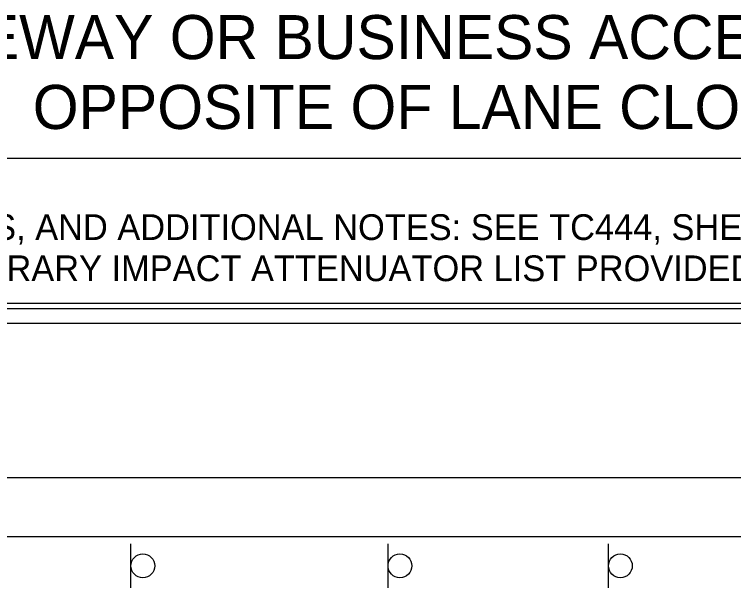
# Model space of a CAD drawing. Extents: x 99976 to 100136, y 99905 to 100011.
# Drawn here: x 100051.771 to 100053.729, y 99972.683 to 99974.254 of the extents above; entities that cross this region are included whole.
import ezdxf

# ---------------------------------------------------------------- set-up
doc = ezdxf.new("R2010")
doc.units = 0
for name, color, linetype in [('RD_ED_ShoulderPavedEdge', 7, 'Continuous'), ('RD_MK_LineDblYellowCenter', 7, 'Continuous'), ('RD_MK_LineEdgeWhite', 7, 'Continuous'), ('SH_DE_DetailHeading2Text', 7, 'Continuous'), ('SH_GI_GeneralNotesBodyText', 7, 'Continuous'), ('TR_WZ_Sign', 7, 'Continuous'), ('TR_WZ_WorkZoneDetails', 7, 'Continuous'), ('TR_WZ_WorkZoneTextCurrent', 7, 'Continuous')]:
    doc.layers.add(name, color=color, linetype=linetype)

msp = doc.modelspace()

# ---------------------------------------------------------------- linework, layer by layer
at = {"layer": 'RD_ED_ShoulderPavedEdge'}
msp.add_line((100050.65, 99972.8334), (100055.6, 99972.8334), dxfattribs=at)
at = {"layer": 'RD_MK_LineDblYellowCenter'}
for p, q in [((100050.65, 99973.4534), (100054.9276, 99973.4534)), ((100050.65, 99973.4134), (100054.9776, 99973.4134))]:
    msp.add_line(p, q, dxfattribs=at)
at = {"layer": 'RD_MK_LineEdgeWhite'}
msp.add_line((100050.65, 99972.9934), (100054.9776, 99972.9934), dxfattribs=at)
at = {"layer": 'TR_WZ_Sign'}
for p, q in [((100052.0882, 99972.6933), (100052.0882, 99972.8134)), ((100052.7882, 99972.6933), (100052.7882, 99972.8134)), ((100053.3882, 99972.6933), (100053.3882, 99972.8134))]:
    msp.add_line(p, q, dxfattribs=at)
for centre in [(100052.1207, 99972.7534), (100052.1207, 99972.7534), (100052.8207, 99972.7534), (100052.8207, 99972.7534), (100053.4207, 99972.7534), (100053.4207, 99972.7534)]:
    msp.add_circle(centre, 0.0324, dxfattribs=at)
at = {"layer": 'TR_WZ_WorkZoneDetails'}
msp.add_line((100055.75, 99973.862), (100050.5, 99973.862), dxfattribs=at)
at = {"layer": 'TR_WZ_WorkZoneTextCurrent'}
msp.add_lwpolyline([(100050.6, 99973.4685), (100055.65, 99973.4685), (100055.65, 99971.2259), (100050.6, 99971.2259)], close=True, dxfattribs=at)

# ---------------------------------------------------------------- texts
at = {"layer": 'SH_DE_DetailHeading2Text'}
for s, p in [('DRIVEWAY OR BUSINESS ACCESS DETAIL', (100051.2936, 99974.132)), ('OPPOSITE OF LANE CLOSURE', (100051.8211, 99973.942))]:
    msp.add_text(s, height=0.12, rotation=360, dxfattribs=at).set_placement(p)
at = {"layer": 'SH_GI_GeneralNotesBodyText'}
for s, p in [('21. FOR LEGEND, TABLES, AND ADDITIONAL NOTES: SEE TC444, SHEETS 1 & 2.', (100050.6, 99973.64)), ('  TL-2 APPROVED TEMPORARY IMPACT ATTENUATOR LIST PROVIDED ON SHEET 1.', (100050.6, 99973.528))]:
    msp.add_text(s, height=0.07, rotation=360, dxfattribs=at).set_placement(p)

doc.saveas('drawing.dxf')
